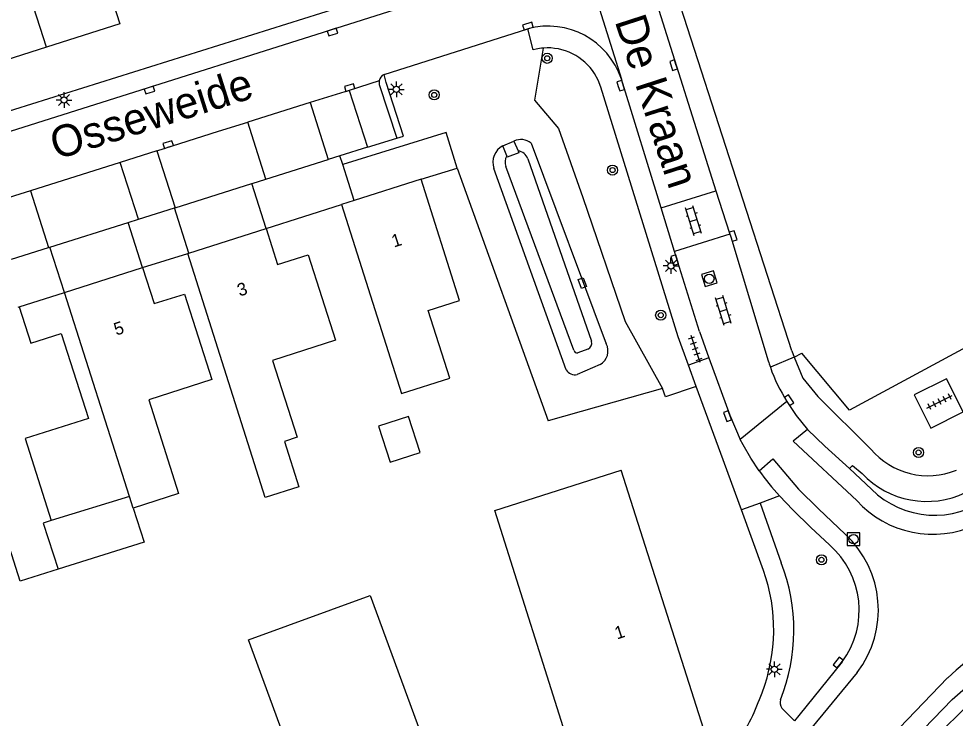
# Model space of a CAD drawing. Extents: x 136000 to 138005, y 398500 to 400500.
# Drawn here: x 137457.7 to 137531.8, y 398873.8 to 398929.2 of the extents above; entities that cross this region are included whole.
import ezdxf

# ---------------------------------------------------------------- set-up
doc = ezdxf.new("R2010")
doc.units = 0
for name, color, linetype in [('gg-afsc-erfafscheiding', 7, 'Continuous'), ('gg-afsc-hekwerk', 7, 'Continuous'), ('gg-anno-huisnummerreeks BGT', 7, 'Continuous'), ('gg-anno-openbare ruimte label', 7, 'Continuous'), ('gg-bbg-bijgebouw', 7, 'Continuous'), ('gg-bbg-gedigitaliseerde bebouwing', 7, 'Continuous'), ('gg-bbg-gedigitaliseerde bijgebouw', 7, 'Continuous'), ('gg-bbg-hoofdgebouw', 7, 'Continuous'), ('gg-bbg-luifel en loopbrug', 7, 'Continuous'), ('gg-bbg-tussenscheiding', 7, 'Continuous'), ('gg-knt-verharding', 7, 'Continuous'), ('gg-knt-verharding nz', 7, 'Continuous'), ('gg-kntw-bovenkant insteek waterloop', 7, 'Continuous'), ('gg-kntw-waterlijn', 7, 'Continuous'), ('gg-kwrk-uitstroombak niveau min 01', 7, 'Continuous'), ('gt-grn-groengrens', 7, 'Continuous'), ('gt-grn-vlakafsluiter', 7, 'Continuous'), ('gt-grn-weggrens', 7, 'Continuous'), ('gt-symb-boom', 7, 'Continuous'), ('gt-symb-klinker verharding', 7, 'Continuous'), ('gt-symb-kolk', 7, 'Continuous'), ('gt-symb-kolk center center', 7, 'Continuous'), ('gt-symb-lichtmast', 7, 'Continuous'), ('gt-symb-rioolschacht', 7, 'Continuous'), ('gt-symb-tegel verharding', 7, 'Continuous')]:
    doc.layers.add(name, color=color, linetype=linetype)

# ---------------------------------------------------------------- blocks, each defined once
blk = doc.blocks.new('gt0-RS')
at = {"layer": 'gt-symb-rioolschacht'}
blk.add_lwpolyline([(-0.5, -0.5), (0.5, -0.5), (0.5, 0.5), (-0.5, 0.5)], close=True, dxfattribs=at)
blk.add_circle((0, 0), 0.375, dxfattribs=at)
blk = doc.blocks.new('gt0-BOOM')
at = {"layer": 'gt-symb-boom'}
for radius in [0.4, 0.2]:
    blk.add_circle((0, 0), radius, dxfattribs=at)
blk = doc.blocks.new('gt0-KOLK')
at = {"layer": 'gt-symb-kolk'}
blk.add_lwpolyline([(0, 0), (0.375, 0), (0.375, 0.4), (-0.375, 0.4), (-0.375, 0), (0, 0)], dxfattribs=at)
blk = doc.blocks.new('gt0-LMAST')
at = {"layer": 'gt-symb-lichtmast'}
for p, q in [((-0.182, 0.173), (-0.447, 0.438)), ((-0.005, 0.246), (-0.005, 0.621)), ((0.172, 0.173), (0.437, 0.438)), ((-0.255, -0.004), (-0.63, -0.004)), ((-0.182, -0.181), (-0.447, -0.446)), ((-0.005, -0.254), (-0.005, -0.629)), ((0.437, -0.446), (0.172, -0.181)), ((0.245, -0.004), (0.62, -0.004))]:
    blk.add_line(p, q, dxfattribs=at)
blk.add_circle((-0.005, -0.004), 0.25, dxfattribs=at)
blk = doc.blocks.new('gt0-KOLKCC')
at = {"layer": 'gt-symb-kolk center center'}
blk.add_lwpolyline([(-0.375, 0.2), (0.375, 0.2), (0.375, -0.2), (-0.375, -0.2)], close=True, dxfattribs=at)
blk = doc.blocks.new('gt0-KL1')
at = {"layer": 'gt-symb-klinker verharding'}
for p, q in [((-1.15, 0.3), (1.15, 0.3)), ((-1, -0.3), (-1, 0.3)), ((-0.5, 0.3), (-0.5, 0.45)), ((0, -0.3), (0, 0.3)), ((0.5, 0.3), (0.5, 0.45)), ((1, -0.3), (1, 0.3)), ((-1.15, -0.3), (1.15, -0.3)), ((-0.5, -0.45), (-0.5, -0.3)), ((0.5, -0.45), (0.5, -0.3))]:
    blk.add_line(p, q, dxfattribs=at)
blk = doc.blocks.new('gt0-TEG1')
at = {"layer": 'gt-symb-tegel verharding'}
for p, q in [((-1.125, 0), (1.125, 0)), ((-0.9, -0.25), (-0.9, 0.25)), ((-0.45, -0.25), (-0.45, 0.25)), ((0, -0.25), (0, 0.25)), ((0.45, -0.25), (0.45, 0.25)), ((0.9, -0.25), (0.9, 0.25))]:
    blk.add_line(p, q, dxfattribs=at)

msp = doc.modelspace()

# ---------------------------------------------------------------- linework, layer by layer
at = {"layer": 'gg-afsc-erfafscheiding'}
msp.add_line((137508.656, 398899.894), (137499.611, 398897.335), dxfattribs=at)
at = {"layer": 'gg-afsc-hekwerk'}
for p, q in [((137489.554, 398916.458), (137492.403, 398917.342)), ((137492.403, 398917.342), (137499.611, 398897.335))]:
    msp.add_line(p, q, dxfattribs=at)
at = {"layer": 'gg-bbg-bijgebouw'}
msp.add_lwpolyline([(137488.571, 398897.686), (137486.19, 398896.923), (137487.104, 398894.071), (137489.485, 398894.834), (137488.571, 398897.686)], dxfattribs=at)
at = {"layer": 'gg-bbg-gedigitaliseerde bebouwing'}
msp.add_lwpolyline([(137497.02, 398870.29), (137501.262, 398871.629), (137495.389, 398890.237)], dxfattribs=at)
at = {"layer": 'gg-bbg-gedigitaliseerde bijgebouw'}
msp.add_lwpolyline([(137490.952, 398868.727), (137481.323, 398865.203), (137475.909, 398879.998), (137485.538, 398883.521), (137490.952, 398868.727)], dxfattribs=at)
at = {"layer": 'gg-bbg-hoofdgebouw'}
for p, q in [((137459.93, 398926.912), (137454.15, 398925.065)), ((137489.554, 398916.458), (137484.259, 398914.773)), ((137484.259, 398914.773), (137483.263, 398914.456)), ((137471.175, 398910.617), (137477.29, 398912.561)), ((137471.114, 398910.598), (137471.175, 398910.617)), ((137461.34, 398907.496), (137467.528, 398909.477)), ((137466.487, 398891.356), (137461.34, 398907.496)), ((137457.693, 398906.343), (137457.758, 398906.364)), ((137495.389, 398890.237), (137505.38, 398893.431)), ((137466.781, 398890.434), (137466.487, 398891.356))]:
    msp.add_line(p, q, dxfattribs=at)
for points in [[(137465.17, 398930.47), (137465.71, 398928.76), (137459.93, 398926.912)], [(137483.263, 398914.456), (137488.015, 398899.512), (137491.822, 398900.722), (137490.119, 398906.078), (137492.597, 398906.866), (137489.554, 398916.458)], [(137477.29, 398912.561), (137478.196, 398909.711), (137480.621, 398910.478), (137482.786, 398903.727), (137477.796, 398902.127), (137479.748, 398896.039), (137478.739, 398895.715), (137479.892, 398892.121), (137477.212, 398891.275), (137471.114, 398910.598)], [(137467.528, 398909.477), (137468.443, 398906.62), (137470.849, 398907.372), (137473.006, 398900.606), (137468.004, 398899.012), (137470.374, 398891.58), (137466.781, 398890.434)], [(137457.758, 398906.364), (137458.679, 398903.499), (137461.09, 398904.258), (137463.234, 398897.53), (137458.232, 398895.936), (137460.297, 398889.457)], [(137460.833, 398885.594), (137457.843, 398884.645), (137451.576, 398904.392)], [(137497.02, 398870.29), (137498.52, 398865.6), (137502.86, 398866.98), (137502.93, 398866.76), (137512.88, 398869.94), (137505.38, 398893.431)], [(137460.297, 398889.457), (137459.65, 398889.247), (137460.833, 398885.594)]]:
    msp.add_lwpolyline(points, dxfattribs=at)
at = {"layer": 'gg-bbg-luifel en loopbrug'}
msp.add_line((137466.487, 398891.356), (137460.297, 398889.457), dxfattribs=at)
msp.add_lwpolyline([(137466.781, 398890.434), (137467.641, 398887.736), (137460.833, 398885.594)], dxfattribs=at)
at = {"layer": 'gg-bbg-tussenscheiding'}
msp.add_line((137459.93, 398926.912), (137456.549, 398937.488), dxfattribs=at)
at = {"layer": 'gg-knt-verharding'}
for p, q in [((137506.481, 398935.804), (137512.876, 398915.543)), ((137495.501, 398933.955), (137454.356, 398921.033)), ((137497.468, 398933.045), (137454.853, 398919.544)), ((137486.622, 398924.756), (137498.002, 398928.367)), ((137498.409, 398926.711), (137498.002, 398928.367)), ((137498.648, 398926.762), (137498.409, 398926.711)), ((137486.249, 398923.955), (137487.634, 398919.704)), ((137508.547, 398914.189), (137505.394, 398924.39)), ((137485.324, 398918.992), (137487.634, 398919.704)), ((137477.278, 398916.476), (137482.196, 398918.021)), ((137483.132, 398918.316), (137482.196, 398918.021)), ((137483.354, 398917.618), (137483.132, 398918.316)), ((137484.259, 398914.773), (137483.354, 398917.618)), ((137470.102, 398914.204), (137476.167, 398916.128)), ((137477.29, 398912.561), (137476.167, 398916.128)), ((137508.547, 398914.189), (137512.876, 398915.543)), ((137470.05, 398914.188), (137470.102, 398914.204)), ((137509.61, 398910.75), (137508.547, 398914.189)), ((137467.199, 398913.291), (137470.05, 398914.188)), ((137471.175, 398910.617), (137470.05, 398914.188)), ((137460.191, 398911.088), (137466.392, 398913.037)), ((137466.392, 398913.037), (137467.199, 398913.291)), ((137467.528, 398909.477), (137466.392, 398913.037)), ((137513.976, 398912.115), (137509.61, 398910.75)), ((137513.976, 398912.115), (137514.049, 398911.898)), ((137514.049, 398911.898), (137517.014, 398902.1)), ((137457.163, 398910.143), (137460.073, 398911.051)), ((137460.073, 398911.051), (137460.191, 398911.088)), ((137461.34, 398907.496), (137460.191, 398911.088)), ((137511.568, 398904.413), (137509.61, 398910.75)), ((137511.568, 398904.413), (137512.324, 398902.33)), ((137518.887, 398902.889), (137519.06, 398902.377)), ((137519.06, 398902.377), (137519.682, 398902.706)), ((137511.307, 398900.054), (137510.696, 398901.745)), ((137518.49, 398898.876), (137514.79, 398895.86)), ((137523.437, 398893.562), (137525.178, 398891.929)), ((137517.905, 398891.4), (137516.367, 398890.823)), ((137516.367, 398890.823), (137518.042, 398886.104)), ((137516.639, 398885.497), (137514.895, 398890.3)), ((137518.084, 398874.611), (137519.083, 398873.586)), ((137530.493, 398872.545), (137532.607, 398874.663))]:
    msp.add_line(p, q, dxfattribs=at)
for points in [[(137518.887, 398902.889), (137509.25, 398932.72), (137510.31, 398933.07), (137509.35, 398936.24), (137509.65, 398936.32), (137489.786, 399000), (137488.857, 399002.709)], [(137487.634, 398919.704), (137488.159, 398919.866), (137486.801, 398924.12), (137486.622, 398924.756)], [(137510.696, 398901.745), (137509.89, 398903.989), (137503.774, 398923.752), (137503.562, 398924.303), (137503.279, 398924.82)], [(137492.403, 398917.342), (137491.543, 398920.173), (137483.354, 398917.618)], [(137485.324, 398918.992), (137483.137, 398918.317), (137483.132, 398918.316)], [(137476.167, 398916.128), (137476.2, 398916.138), (137477.278, 398916.476)], [(137512.876, 398915.543), (137513.65, 398913.09), (137513.976, 398912.115)], [(137519.06, 398902.377), (137519.759, 398900.718), (137520.933, 398899.259), (137525.124, 398895.111)], [(137512.324, 398902.33), (137513.977, 398897.778), (137514.79, 398895.86)], [(137532.422, 398898.052), (137531.112, 398900.668), (137528.565, 398899.392), (137529.889, 398896.756), (137532.422, 398898.052)], [(137514.895, 398890.3), (137513.277, 398894.756), (137511.307, 398900.054)], [(137518.49, 398898.876), (137519.234, 398897.756), (137520.13, 398896.667)], [(137520.13, 398896.667), (137521.503, 398895.343), (137523.437, 398893.562)], [(137516.291, 398893.397), (137515.626, 398894.396), (137515.02, 398895.433), (137514.79, 398895.86)], [(137523.437, 398893.562), (137523.668, 398893.815), (137524.441, 398893.18)], [(137517.905, 398891.4), (137518.952, 398890.291), (137520.38, 398888.89), (137521.852, 398887.518)], [(137524.874, 398868.354), (137531.555, 398875.287), (137533.215, 398876.739), (137534.574, 398877.831), (137534.888, 398878.06), (137535.67, 398878.563), (137536.43, 398878.969), (137537.462, 398879.479), (137538.512, 398879.96), (137539.203, 398880.226), (137540.907, 398880.75)], [(137522.86, 398878.279), (137519.441, 398874.012), (137519.083, 398873.586)]]:
    msp.add_lwpolyline(points, dxfattribs=at)
for centre, radius, start, end in [((137499.598, 398922.476), 6.104, 18.2766, 105.16164), ((137499.578, 398922.337), 4.522, 94.61786, 101.86903), ((137499.559, 398922.442), 4.415, 32.58251, 94.47924), ((137486.977, 398924.104), 0.742, 118.54485, 169.44002), ((137486.966, 398924.103), 0.732, 169.17763, 191.62651), ((137529.281, 398905.825), 12.82, 196.89138, 199.3084), ((137529.609, 398905.913), 13.159, 199.19917, 212.33002), ((137529.655, 398898.906), 5.911, 219.94434, 292.26607), ((137533.11, 398905.34), 20.628, 215.37737, 222.51377), ((137529.548, 398897.949), 6.987, 223.03491, 296.03234), ((137530.19, 398897.002), 7.132, 225.34735, 307.13715), ((137517.385, 398882.356), 6.826, 323.32337, 49.12962), ((137504.308, 398880.773), 14.732, 338.07745, 21.2137), ((137503.501, 398880.816), 13.947, 339.02668, 19.61104), ((137498.434, 398882.167), 19.17, 327.31866, 340.67747), ((137518.917, 398875.088), 0.96, 168.90397, 209.79604)]:
    msp.add_arc(centre, radius, start, end, dxfattribs=at)
at = {"layer": 'gg-knt-verharding nz'}
for p, q in [((137486.247, 398924.24), (137483.864, 398923.494)), ((137483.864, 398923.494), (137480.774, 398922.527)), ((137483.864, 398923.494), (137485.324, 398918.992)), ((137480.774, 398922.527), (137475.853, 398920.986)), ((137480.774, 398922.527), (137482.196, 398918.021)), ((137477.278, 398916.476), (137475.853, 398920.986)), ((137468.663, 398918.717), (137465.747, 398917.793)), ((137468.663, 398918.717), (137470.102, 398914.204)), ((137465.747, 398917.793), (137458.648, 398915.545)), ((137467.199, 398913.291), (137465.747, 398917.793)), ((137458.648, 398915.545), (137455.767, 398914.633)), ((137458.648, 398915.545), (137460.073, 398911.051))]:
    msp.add_line(p, q, dxfattribs=at)
for points in [[(137468.663, 398918.717), (137473.537, 398920.261), (137475.853, 398920.986)], [(137520.13, 398896.667), (137518.998, 398895.724), (137524.014, 398891.043)], [(137516.291, 398893.397), (137517.378, 398894.323), (137519.405, 398891.934), (137520.981, 398890.376), (137523.106, 398888.372)], [(137524.052, 398877.416), (137515.761, 398867.378), (137514.378, 398865.345)], [(137531.208, 398877.014), (137519.176, 398864.474), (137517.2, 398862.973)]]:
    msp.add_lwpolyline(points, dxfattribs=at)
for centre, radius, start, end in [((137530.026, 398896.449), 8.085, 221.96394, 295.07317), ((137517.545, 398882.373), 8.18, 322.69886, 47.17111), ((137546.496, 398860.479), 22.519, 97.05488, 132.75627)]:
    msp.add_arc(centre, radius, start, end, dxfattribs=at)
at = {"layer": 'gg-kntw-bovenkant insteek waterloop'}
for p, q in [((137498.257, 398919.309), (137504.199, 398903.441)), ((137501.03, 398901.373), (137495.318, 398917.308)), ((137503.711, 398901.794), (137501.908, 398900.998))]:
    msp.add_line(p, q, dxfattribs=at)
for centre, radius, start, end in [((137497.466, 398918.416), 1.193, 48.45174, 118.25608), ((137496.723, 398917.797), 1.488, 117.67062, 199.20845), ((137503.109, 398902.868), 1.232, 299.27972, 27.71155), ((137501.743, 398901.828), 0.846, 212.52512, 281.21954)]:
    msp.add_arc(centre, radius, start, end, dxfattribs=at)
at = {"layer": 'gg-kntw-waterlijn'}
for p, q in [((137497.988, 398918.075), (137503.035, 398903.638)), ((137501.64, 398902.93), (137496.267, 398917.481)), ((137502.741, 398903.01), (137501.952, 398902.735))]:
    msp.add_line(p, q, dxfattribs=at)
for centre, radius, start, end in [((137497.131, 398917.82), 0.894, 16.59211, 84.0332), ((137497.06, 398917.839), 0.87, 147.39358, 204.30718), ((137502.54, 398903.487), 0.518, 292.85961, 16.96683), ((137501.883, 398902.971), 0.246, 189.64676, 286.34247)]:
    msp.add_arc(centre, radius, start, end, dxfattribs=at)
at = {"layer": 'gg-kwrk-uitstroombak niveau min 01'}
for p, q in [((137496.032, 398919.115), (137496.901, 398919.467)), ((137496.901, 398919.467), (137497.224, 398918.709)), ((137496.327, 398918.308), (137496.032, 398919.115))]:
    msp.add_line(p, q, dxfattribs=at)
msp.add_lwpolyline([(137497.224, 398918.709), (137497.296, 398918.539), (137496.368, 398918.196), (137496.327, 398918.308)], dxfattribs=at)
at = {"layer": 'gt-grn-groengrens'}
for p, q in [((137508.881, 398899.231), (137508.656, 398899.894)), ((137511.307, 398900.054), (137508.881, 398899.231))]:
    msp.add_line(p, q, dxfattribs=at)
for points in [[(137499.214, 398926.844), (137498.527, 398922.726), (137500.426, 398920.491), (137502.34, 398915.012), (137505.694, 398905.192), (137508.656, 398899.894)], [(137550.622, 398911.393), (137545.108, 398908.647), (137544.585, 398909.615), (137523.453, 398898.192), (137519.682, 398902.706)]]:
    msp.add_lwpolyline(points, dxfattribs=at)
at = {"layer": 'gt-grn-vlakafsluiter'}
for p, q in [((137477.29, 398912.561), (137483.263, 398914.456)), ((137467.528, 398909.477), (137471.114, 398910.598)), ((137457.758, 398906.364), (137461.34, 398907.496))]:
    msp.add_line(p, q, dxfattribs=at)
at = {"layer": 'gt-grn-weggrens'}
for p, q in [((137500.928, 398938.742), (137505.394, 398924.39)), ((137519.06, 398902.377), (137517.182, 398901.586)), ((137512.324, 398902.33), (137510.696, 398901.745)), ((137516.367, 398890.823), (137514.895, 398890.3))]:
    msp.add_line(p, q, dxfattribs=at)

# ---------------------------------------------------------------- block references
at = {"layer": 'gt-symb-boom'}
for p in [(137499.534, 398926.035), (137490.596, 398923.138), (137504.701, 398917.187), (137508.509, 398905.706), (137528.909, 398894.839), (137521.223, 398886.343)]:
    msp.add_blockref('gt0-BOOM', p, dxfattribs=at)
at = {"layer": 'gt-symb-klinker verharding', "rotation": 107.33010868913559}
for p in [(137511.103, 398913.182), (137513.466, 398906.066)]:
    msp.add_blockref('gt0-KL1', p, dxfattribs=at)
at = {"layer": 'gt-symb-kolk'}
for p, rotation in [((137482.603, 398927.917), 17.456558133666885), ((137498.064, 398928.389), 17.456558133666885), ((137509.716, 398925.551), 107.511195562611), ((137468.132, 398923.331), 17.456558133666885), ((137483.967, 398923.526), 17.380982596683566), ((137505.156, 398923.807), -72.48880444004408), ((137469.611, 398919.017), 17.57497698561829), ((137514.048, 398911.906), -71.51067367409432), ((137509.421, 398909.998), -72.83405394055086), ((137518.498, 398898.865), -56.45988592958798), ((137513.977, 398897.778), 109.953461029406), ((137522.704, 398878.094), 52.09387426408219)]:
    msp.add_blockref('gt0-KOLK', p, dxfattribs=dict(at, rotation=rotation))
at = {"layer": 'gt-symb-kolk center center', "rotation": 110.4105864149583}
msp.add_blockref('gt0-KOLKCC', (137502.307, 398908.242), dxfattribs=at)
at = {"layer": 'gt-symb-lichtmast'}
for p in [(137487.607, 398923.578), (137461.312, 398922.735), (137509.325, 398909.611), (137517.509, 398877.684)]:
    msp.add_blockref('gt0-LMAST', p, dxfattribs=at)
at = {"layer": 'gt-symb-rioolschacht', "rotation": -72.83405394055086}
msp.add_blockref('gt0-RS', (137512.35, 398908.587), dxfattribs=at)
at = {"layer": 'gt-symb-rioolschacht'}
msp.add_blockref('gt0-RS', (137523.765, 398887.973), dxfattribs=at)
at = {"layer": 'gt-symb-tegel verharding'}
for p, rotation in [((137511.248, 398903.059), -70.96692019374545), ((137530.571, 398898.853), 26.56505117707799)]:
    msp.add_blockref('gt0-TEG1', p, dxfattribs=dict(at, rotation=rotation))

# ---------------------------------------------------------------- texts
at = {"layer": 'gg-anno-huisnummerreeks BGT'}
for s, rotation, p in [('1', 17.7, (137487.403, 398911.051)), ('3', 17.6, (137475.195, 398907.174)), ('5', 17.8, (137465.436, 398904.082)), ('1', 17.7, (137505.051, 398880.033))]:
    msp.add_text(s, height=1, rotation=rotation, dxfattribs=at).set_placement(p)
at = {"layer": 'gg-anno-openbare ruimte label'}
for s, rotation, p in [('De Kraan', 288, (137504.852, 398928.985)), ('Osseweide', 17.5, (137460.692, 398917.983))]:
    msp.add_text(s, height=2.5, rotation=rotation, dxfattribs=at).set_placement(p)

doc.saveas('drawing.dxf')
